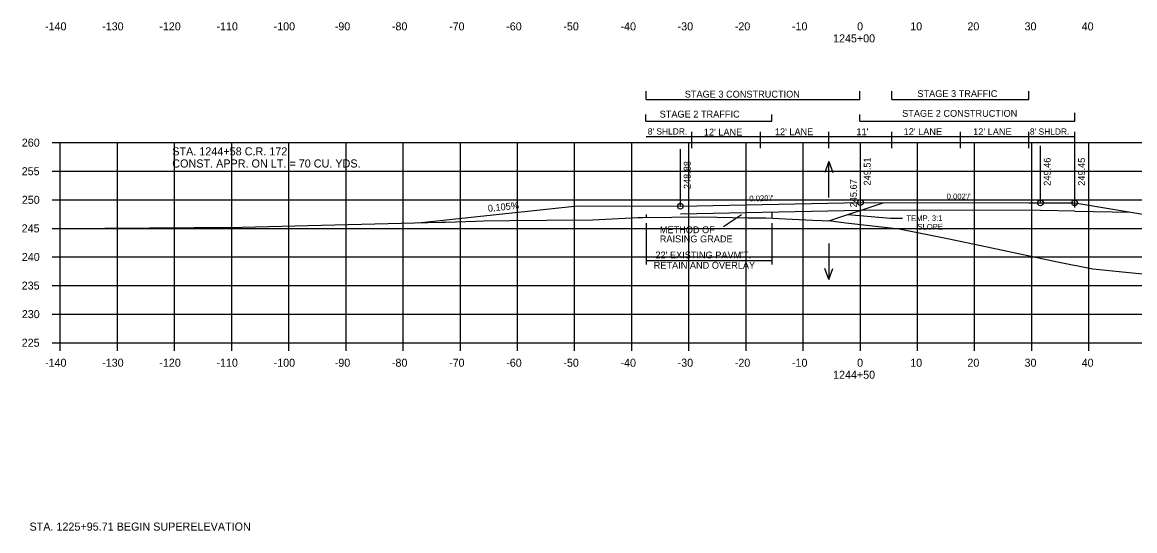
# Model space of a CAD drawing. Extents: x 1342547 to 1344156, y -1532351 to -1517216.
# Drawn here: x 1342556.2 to 1342750.9, y -1528310.6 to -1528221.7 of the extents above; entities that cross this region are included whole.
import ezdxf

# ---------------------------------------------------------------- set-up
doc = ezdxf.new("R2010")
doc.units = 0
for name, color, linetype in [('R_Alt Surface', 7, 'Continuous'), ('R_Axis', 7, 'Continuous'), ('R_Axis Annot', 7, 'Continuous'), ('R_Border Notes', 7, 'Continuous'), ('R_Draft', 7, 'Continuous'), ('R_Drive', 7, 'Continuous'), ('R_Exist Surface', 7, 'Continuous'), ('R_Fin Surface', 7, 'Continuous'), ('R_Grid', 7, 'Continuous'), ('R_No Plot', 7, 'Continuous'), ('R_Water', 7, 'Continuous'), ('R_Xsect Elev', 7, 'Continuous'), ('R_Xsect Slope', 7, 'Continuous')]:
    doc.layers.add(name, color=color, linetype=linetype)

msp = doc.modelspace()

# ---------------------------------------------------------------- linework, layer by layer
at = {"layer": 'R_Alt Surface'}
for points in [[(1342671.37, -1528255.19), (1342702.87, -1528254.56)], [(1342740.37, -1528254.72), (1342734.37, -1528254.6), (1342702.87, -1528254.56)], [(1342740.37, -1528254.72), (1342750.21, -1528254.92)]]:
    msp.add_lwpolyline(points, dxfattribs=at)
at = {"layer": 'R_Axis'}
for p, q in [((1342561.47, -1528242.73), (1342562.87, -1528242.73)), ((1342562.87, -1528277.73), (1342562.87, -1528242.73)), ((1342561.47, -1528247.73), (1342562.87, -1528247.73)), ((1342561.47, -1528252.73), (1342562.87, -1528252.73)), ((1342561.47, -1528257.73), (1342562.87, -1528257.73)), ((1342561.47, -1528262.73), (1342562.87, -1528262.73)), ((1342561.47, -1528267.73), (1342562.87, -1528267.73)), ((1342561.47, -1528272.73), (1342562.87, -1528272.73)), ((1342561.47, -1528277.73), (1342562.87, -1528277.73)), ((1342562.87, -1528277.73), (1342842.87, -1528277.73)), ((1342562.87, -1528279.13), (1342562.87, -1528277.73)), ((1342572.87, -1528279.13), (1342572.87, -1528277.73)), ((1342582.87, -1528279.13), (1342582.87, -1528277.73)), ((1342592.87, -1528279.13), (1342592.87, -1528277.73)), ((1342602.87, -1528279.13), (1342602.87, -1528277.73)), ((1342612.87, -1528279.13), (1342612.87, -1528277.73)), ((1342622.87, -1528279.13), (1342622.87, -1528277.73)), ((1342632.87, -1528279.13), (1342632.87, -1528277.73)), ((1342642.87, -1528279.13), (1342642.87, -1528277.73)), ((1342652.87, -1528279.13), (1342652.87, -1528277.73)), ((1342662.87, -1528279.13), (1342662.87, -1528277.73)), ((1342672.87, -1528279.13), (1342672.87, -1528277.73)), ((1342682.87, -1528279.13), (1342682.87, -1528277.73)), ((1342692.87, -1528279.13), (1342692.87, -1528277.73)), ((1342702.87, -1528279.13), (1342702.87, -1528277.73)), ((1342712.87, -1528279.13), (1342712.87, -1528277.73)), ((1342722.87, -1528279.13), (1342722.87, -1528277.73)), ((1342732.87, -1528279.13), (1342732.87, -1528277.73)), ((1342742.87, -1528279.13), (1342742.87, -1528277.73))]:
    msp.add_line(p, q, dxfattribs=at)
at = {"layer": 'R_Draft'}
for p, q in [((1342665.37, -1528235.17), (1342665.37, -1528233.74)), ((1342665.37, -1528235.17), (1342702.78, -1528235.17)), ((1342702.78, -1528235.17), (1342702.78, -1528233.74)), ((1342708.37, -1528235.17), (1342708.37, -1528233.74)), ((1342708.37, -1528235.17), (1342732.37, -1528235.17)), ((1342732.37, -1528235.17), (1342732.37, -1528233.74)), ((1342665.35, -1528238.97), (1342665.35, -1528237.82)), ((1342665.35, -1528238.97), (1342687.35, -1528238.97)), ((1342687.35, -1528238.97), (1342687.35, -1528237.82)), ((1342702.78, -1528238.97), (1342702.78, -1528237.82)), ((1342702.78, -1528238.97), (1342740.38, -1528238.97)), ((1342740.38, -1528238.97), (1342740.38, -1528237.54)), ((1342665.37, -1528255.31), (1342665.37, -1528255.82)), ((1342687.37, -1528254.88), (1342687.37, -1528255.96)), ((1342665.37, -1528256.82), (1342665.37, -1528264.02)), ((1342687.37, -1528256.82), (1342687.37, -1528264.02)), ((1342665.37, -1528263.35), (1342687.37, -1528263.35))]:
    msp.add_line(p, q, dxfattribs=at)
at = {"layer": 'R_Drive'}
msp.add_lwpolyline([(1342625.48, -1528256.73), (1342653.37, -1528253.81), (1342671.37, -1528253.85)], dxfattribs=at)
at = {"layer": 'R_Exist Surface'}
msp.add_lwpolyline([(1342562.87, -1528257.75), (1342586.27, -1528257.55), (1342592.17, -1528257.6), (1342594.65, -1528257.53), (1342629.51, -1528256.63), (1342629.77, -1528256.62), (1342630.25, -1528256.62), (1342635.57, -1528256.44), (1342636.94, -1528256.4), (1342641.54, -1528256.35), (1342647.93, -1528256.27), (1342656, -1528256.22), (1342664, -1528255.85), (1342664.44, -1528255.83), (1342664.74, -1528255.82), (1342675.01, -1528255.71), (1342683.17, -1528255.86), (1342686.3, -1528255.91), (1342688.61, -1528256.02), (1342694.52, -1528256.29), (1342696.17, -1528256.35), (1342696.93, -1528256.38), (1342697.28, -1528256.37), (1342700.31, -1528256.77), (1342709.67, -1528257.8), (1342718.4, -1528259.58), (1342725.9, -1528261.14), (1342737.34, -1528263.57), (1342743.52, -1528264.82), (1342755.1, -1528265.98)], dxfattribs=at)
at = {"layer": 'R_Fin Surface'}
msp.add_line((1342697.37, -1528256.39), (1342706.85, -1528253.23), dxfattribs=at)
msp.add_lwpolyline([(1342671.37, -1528253.85), (1342702.87, -1528253.22), (1342732.37, -1528253.27), (1342734.37, -1528253.27), (1342740.37, -1528253.28), (1342750.21, -1528254.92), (1342762.37, -1528256.95), (1342790.86, -1528266.44)], dxfattribs=at)
at = {"layer": 'R_Grid'}
for p, q in [((1342562.87, -1528242.73), (1342842.87, -1528242.73)), ((1342562.87, -1528277.73), (1342562.87, -1528242.73)), ((1342572.87, -1528277.73), (1342572.87, -1528242.73)), ((1342582.87, -1528277.73), (1342582.87, -1528242.73)), ((1342592.87, -1528277.73), (1342592.87, -1528242.73)), ((1342602.87, -1528277.73), (1342602.87, -1528242.73)), ((1342612.87, -1528277.73), (1342612.87, -1528242.73)), ((1342622.87, -1528277.73), (1342622.87, -1528242.73)), ((1342632.87, -1528277.73), (1342632.87, -1528242.73)), ((1342642.87, -1528277.73), (1342642.87, -1528242.73)), ((1342652.87, -1528277.73), (1342652.87, -1528242.73)), ((1342662.87, -1528277.73), (1342662.87, -1528242.73)), ((1342672.87, -1528277.73), (1342672.87, -1528242.73)), ((1342682.87, -1528277.73), (1342682.87, -1528242.73)), ((1342692.87, -1528277.73), (1342692.87, -1528242.73)), ((1342702.87, -1528277.73), (1342702.87, -1528242.73)), ((1342712.87, -1528277.73), (1342712.87, -1528242.73)), ((1342722.87, -1528277.73), (1342722.87, -1528242.73)), ((1342732.87, -1528277.73), (1342732.87, -1528242.73)), ((1342742.87, -1528277.73), (1342742.87, -1528242.73)), ((1342562.87, -1528247.73), (1342842.87, -1528247.73)), ((1342562.87, -1528252.73), (1342842.87, -1528252.73)), ((1342562.87, -1528257.73), (1342842.87, -1528257.73)), ((1342562.87, -1528262.73), (1342842.87, -1528262.73)), ((1342562.87, -1528267.73), (1342842.87, -1528267.73)), ((1342562.87, -1528272.73), (1342842.87, -1528272.73)), ((1342562.87, -1528277.73), (1342842.87, -1528277.73))]:
    msp.add_line(p, q, dxfattribs=at)
at = {"layer": 'R_No Plot'}
for centre in [(1342671.37, -1528253.85), (1342702.87, -1528253.22), (1342734.37, -1528253.27), (1342740.37, -1528253.28)]:
    msp.add_circle(centre, 0.5, dxfattribs=at)
at = {"layer": 'R_Water'}
for p, q in [((1342697.38, -1528246.03), (1342696.68, -1528247.95)), ((1342697.38, -1528252.31), (1342697.38, -1528246.03)), ((1342697.38, -1528246.03), (1342698.08, -1528247.95)), ((1342697.36, -1528260.38), (1342697.36, -1528266.66)), ((1342697.36, -1528266.66), (1342696.66, -1528264.74)), ((1342697.36, -1528266.66), (1342698.06, -1528264.74))]:
    msp.add_line(p, q, dxfattribs=at)
at = {"layer": 'R_Xsect Elev'}
for p, q in [((1342673.37, -1528243.7), (1342673.37, -1528240.84)), ((1342685.37, -1528243.7), (1342685.37, -1528240.84)), ((1342697.37, -1528243.7), (1342697.37, -1528240.84)), ((1342708.37, -1528243.7), (1342708.37, -1528240.84)), ((1342720.37, -1528243.7), (1342720.37, -1528240.84)), ((1342732.37, -1528243.7), (1342732.37, -1528240.84)), ((1342740.37, -1528254.09), (1342740.37, -1528240.84)), ((1342740.37, -1528241.7), (1342665.37, -1528241.7)), ((1342671.37, -1528253.85), (1342671.37, -1528243.85)), ((1342702.87, -1528253.22), (1342702.87, -1528243.22)), ((1342734.37, -1528253.27), (1342734.37, -1528243.27)), ((1342740.37, -1528253.28), (1342740.37, -1528243.28)), ((1342740.37, -1528253.28), (1342740.37, -1528243.28)), ((1342702.87, -1528257.05), (1342702.87, -1528247.05)), ((1342682.09, -1528255.33), (1342678.94, -1528257.44)), ((1342700.65, -1528255.29), (1342708.13, -1528255.96)), ((1342708.13, -1528255.96), (1342710.27, -1528255.96))]:
    msp.add_line(p, q, dxfattribs=at)

# ---------------------------------------------------------------- texts
at = {"layer": 'R_Axis Annot'}
for s, p in [('-140', (1342560.2, -1528223.09)), ('-130', (1342570.2, -1528223.09)), ('-120', (1342580.2, -1528223.09)), ('-110', (1342590.2, -1528223.09)), ('-100', (1342600.2, -1528223.09)), ('-90', (1342610.9, -1528223.09)), ('-80', (1342620.9, -1528223.09)), ('-70', (1342630.9, -1528223.09)), ('-60', (1342640.9, -1528223.09)), ('-50', (1342650.9, -1528223.09)), ('-40', (1342660.9, -1528223.09)), ('-30', (1342670.9, -1528223.09)), ('-20', (1342680.9, -1528223.09)), ('-10', (1342690.9, -1528223.09)), ('0', (1342702.3, -1528223.09)), ('10', (1342711.6, -1528223.09)), ('20', (1342721.6, -1528223.09)), ('30', (1342731.6, -1528223.09)), ('40', (1342741.6, -1528223.09)), ('1245+00', (1342698.1, -1528225.19)), ('260', (1342556.14, -1528243.43)), ('255', (1342556.12, -1528248.43)), ('250', (1342556.14, -1528253.43)), ('245', (1342556.12, -1528258.43)), ('240', (1342556.14, -1528263.43)), ('235', (1342556.12, -1528268.43)), ('230', (1342556.14, -1528273.43)), ('225', (1342556.12, -1528278.43)), ('-140', (1342560.2, -1528281.93)), ('-130', (1342570.2, -1528281.93)), ('-120', (1342580.2, -1528281.93)), ('-110', (1342590.2, -1528281.93)), ('-100', (1342600.2, -1528281.93)), ('-90', (1342610.9, -1528281.93)), ('-80', (1342620.9, -1528281.93)), ('-70', (1342630.9, -1528281.93)), ('-60', (1342640.9, -1528281.93)), ('-50', (1342650.9, -1528281.93)), ('-40', (1342660.9, -1528281.93)), ('-30', (1342670.9, -1528281.93)), ('-20', (1342680.9, -1528281.93)), ('-10', (1342690.9, -1528281.93)), ('0', (1342702.3, -1528281.93)), ('10', (1342711.6, -1528281.93)), ('20', (1342721.6, -1528281.93)), ('30', (1342731.6, -1528281.93)), ('40', (1342741.6, -1528281.93)), ('1244+50', (1342698.1, -1528284.03))]:
    msp.add_text(s, height=1.4, dxfattribs=at).set_placement(p)
at = {"layer": 'R_Border Notes'}
for s, height, p in [('STA. 1244+58 C.R. 172', 1.4147, (1342582.46, -1528244.96)), ('CONST. APPR. ON LT. = 70 CU. YDS.', 1.4147, (1342582.46, -1528247.08)), ('STA. 1225+95.71 BEGIN SUPERELEVATION', 1.41, (1342557.48, -1528310.6))]:
    msp.add_text(s, height=height, dxfattribs=at).set_placement(p)
at = {"layer": 'R_Draft'}
for s, p in [('STAGE 3 CONSTRUCTION', (1342672.14, -1528234.85)), ('STAGE 3 TRAFFIC', (1342712.85, -1528234.76)), ('STAGE 2 CONSTRUCTION', (1342710.18, -1528238.21)), ('STAGE 2 TRAFFIC', (1342667.75, -1528238.34)), ("22' EXISTING PAVM'T.", (1342667.01, -1528262.98)), ('RETAIN AND OVERLAY', (1342666.71, -1528264.78))]:
    msp.add_text(s, height=1.2, dxfattribs=at).set_placement(p)
at = {"layer": 'R_Xsect Elev'}
for s, height, p in [("8' SHLDR.", 1.1, (1342665.67, -1528241.31)), ("12' LANE", 1.2, (1342675.48, -1528241.49)), ("12' LANE", 1.2, (1342687.91, -1528241.43)), ("11'", 1.2, (1342702.18, -1528241.43)), ("12' LANE", 1.2, (1342710.44, -1528241.4)), ("12' LANE", 1.2, (1342722.61, -1528241.42)), ("8' SHLDR.", 1.1, (1342732.54, -1528241.35)), ('METHOD OF', 1.2, (1342667.77, -1528258.57)), ('RAISING GRADE', 1.2, (1342667.77, -1528260.17))]:
    msp.add_text(s, height=height, dxfattribs=at).set_placement(p)
for s, rotation, p in [('248.88', 90, (1342673.17, -1528250.85)), ('249.51', 90, (1342704.67, -1528250.22)), ('249.46', 90, (1342736.17, -1528250.27)), ('249.45', 90, (1342742.17, -1528250.28)), ('245.67', 90, (1342702.27, -1528254.05)), ('0.105%', 5.9819, (1342637.75, -1528254.84))]:
    msp.add_text(s, height=1.2, rotation=rotation, dxfattribs=at).set_placement(p)
at = {"layer": 'R_Xsect Slope'}
for s, rotation, p in [("0.020'/'", 1.1458, (1342683.45, -1528253.01)), ("0.002'/'", 359.9129, (1342717.97, -1528252.64)), ('TEMP. 3:1', 0.3758, (1342710.93, -1528256.47)), ('SLOPE', 0.3758, (1342712.86, -1528257.96))]:
    msp.add_text(s, height=1, rotation=rotation, dxfattribs=at).set_placement(p)

doc.saveas('drawing.dxf')
